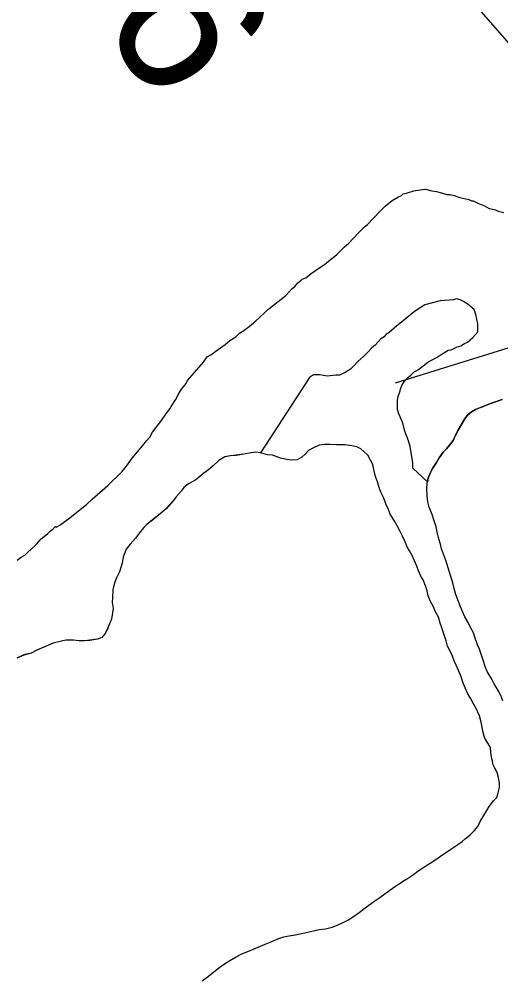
# Model space of a CAD drawing. Extents: x 3161514 to 3199414, y 831166 to 856601.
# Drawn here: x 3193387 to 3193712, y 839102 to 839751 of the extents above; entities that cross this region are included whole.
import ezdxf

# ---------------------------------------------------------------- set-up
doc = ezdxf.new("R2010")
doc.units = 0
for name, color, linetype in [('V-SITE-VEGE', 7, 'Continuous'), ('V-SURV-IDEN', 7, 'Continuous'), ('V-TOPO-SHOR', 7, 'Continuous')]:
    doc.layers.add(name, color=color, linetype=linetype)

msp = doc.modelspace()

# ---------------------------------------------------------------- linework, layer by layer
at = {"layer": 'V-SITE-VEGE'}
for p, q in [((3193645.35, 839631.94), (3193646.43, 839632.99)), ((3193646.43, 839632.99), (3193649.28, 839633.66)), ((3193649.28, 839633.66), (3193653.57, 839635.03)), ((3193653.57, 839635.03), (3193657.84, 839635.69)), ((3193657.84, 839635.69), (3193661.4, 839636)), ((3193661.4, 839636), (3193665.65, 839634.88)), ((3193665.65, 839634.88), (3193668.84, 839634.48)), ((3193668.84, 839634.48), (3193672.39, 839633.72)), ((3193672.39, 839633.72), (3193675.93, 839632.61)), ((3193675.93, 839632.61), (3193678.06, 839632.58)), ((3193678.06, 839632.58), (3193680.9, 839631.84)), ((3193634.24, 839624.61), (3193638.91, 839628.46)), ((3193638.91, 839628.46), (3193643.21, 839630.89)), ((3193643.21, 839630.89), (3193645.35, 839631.94)), ((3193680.9, 839631.84), (3193684.79, 839630.37)), ((3193684.79, 839630.37), (3193690.82, 839629.22)), ((3193690.82, 839629.22), (3193692.58, 839628.13)), ((3193692.58, 839628.13), (3193693.65, 839628.12)), ((3193693.65, 839628.12), (3193696.83, 839626.66)), ((3193696.83, 839626.66), (3193701.43, 839624.82)), ((3193622.35, 839612.32), (3193630.64, 839621.1)), ((3193630.64, 839621.1), (3193634.24, 839624.61)), ((3193701.43, 839624.82), (3193704.6, 839623)), ((3193704.6, 839623), (3193704.96, 839623)), ((3193704.96, 839623), (3193708.86, 839622.24)), ((3193708.86, 839622.24), (3193710.62, 839621.15)), ((3193710.62, 839621.15), (3193714.52, 839620.39)), ((3193609.75, 839599.68), (3193616.23, 839606.71)), ((3193616.23, 839606.71), (3193620.19, 839610.57)), ((3193620.19, 839610.57), (3193622.35, 839612.32)), ((3193601.47, 839591.97), (3193606.51, 839596.88)), ((3193606.51, 839596.88), (3193609.75, 839599.68)), ((3193594.65, 839586.37), (3193601.47, 839591.97)), ((3193584.25, 839579.04), (3193587.12, 839581.13)), ((3193587.12, 839581.13), (3193593.39, 839585.49)), ((3193593.39, 839585.49), (3193594.65, 839586.37)), ((3193575.28, 839572.75), (3193577.43, 839574.5)), ((3193577.43, 839574.5), (3193578.15, 839575.2)), ((3193578.15, 839575.2), (3193580.66, 839576.23)), ((3193580.66, 839576.23), (3193584.25, 839579.04)), ((3193567, 839564.32), (3193571.32, 839568.89)), ((3193571.32, 839568.89), (3193573.12, 839570.29)), ((3193573.12, 839570.29), (3193575.28, 839572.75)), ((3193555.5, 839555.23), (3193567, 839564.32)), ((3193680.36, 839561.32), (3193671.46, 839560.72)), ((3193682.5, 839562), (3193680.36, 839561.32)), ((3193684.98, 839561.26), (3193682.5, 839562)), ((3193687.1, 839560.17), (3193684.98, 839561.26)), ((3193553.34, 839553.12), (3193555.5, 839555.23)), ((3193661.12, 839558.01), (3193655.74, 839554.52)), ((3193671.46, 839560.72), (3193661.12, 839558.01)), ((3193690.97, 839557.62), (3193687.1, 839560.17)), ((3193691.64, 839557.08), (3193690.97, 839557.62)), ((3193694.49, 839554.74), (3193691.64, 839557.08)), ((3193695.52, 839551.52), (3193694.49, 839554.74)), ((3193546.87, 839547.16), (3193549.03, 839549.27)), ((3193549.03, 839549.27), (3193553.34, 839553.12)), ((3193653.95, 839553.48), (3193645.33, 839546.12)), ((3193655.74, 839554.52), (3193653.95, 839553.48)), ((3193696.86, 839545.11), (3193695.52, 839551.52)), ((3193538.61, 839540.51), (3193542.2, 839543.31)), ((3193542.2, 839543.31), (3193546.87, 839547.16)), ((3193642.1, 839543.67), (3193636.71, 839539.12)), ((3193645.33, 839546.12), (3193642.1, 839543.67)), ((3193696.79, 839539.78), (3193696.86, 839545.11)), ((3193529.28, 839533.87), (3193533.22, 839536.31)), ((3193533.22, 839536.31), (3193535.74, 839538.77)), ((3193535.74, 839538.77), (3193538.61, 839540.51)), ((3193633.47, 839536.32), (3193631.32, 839534.92)), ((3193634.92, 839538.08), (3193633.47, 839536.32)), ((3193636.71, 839539.12), (3193634.92, 839538.08)), ((3193689.95, 839532.75), (3193693.54, 839535.91)), ((3193693.54, 839535.91), (3193696.79, 839539.78)), ((3193518.16, 839525.49), (3193526.05, 839531.08)), ((3193526.05, 839531.08), (3193529.28, 839533.87)), ((3193625.2, 839528.96), (3193622.32, 839525.79)), ((3193627.35, 839530.71), (3193625.2, 839528.96)), ((3193631.32, 839534.92), (3193627.35, 839530.71)), ((3193678.86, 839527.56), (3193682.44, 839529.3)), ((3193682.44, 839529.3), (3193685.29, 839530.33)), ((3193685.29, 839530.33), (3193687.8, 839531.72)), ((3193687.8, 839531.72), (3193689.95, 839532.75)), ((3193511.32, 839519.18), (3193513.85, 839522.7)), ((3193513.85, 839522.7), (3193516.36, 839524.08)), ((3193516.36, 839524.08), (3193518.16, 839525.49)), ((3193619.8, 839523.34), (3193615.48, 839519.48)), ((3193622.32, 839525.79), (3193619.8, 839523.34)), ((3193663.11, 839519.23), (3193668.84, 839522.36)), ((3193668.84, 839522.36), (3193673.14, 839525.15)), ((3193673.14, 839525.15), (3193676.72, 839527.24)), ((3193676.72, 839527.24), (3193678.86, 839527.56)), ((3193500.5, 839506.87), (3193511.32, 839519.18)), ((3193612.96, 839516.67), (3193610.8, 839514.57)), ((3193615.48, 839519.48), (3193612.96, 839516.67)), ((3193656.66, 839514.34), (3193663.11, 839519.23)), ((3193585.86, 839510.62), (3193582.99, 839508.88)), ((3193586.22, 839510.61), (3193585.86, 839510.62)), ((3193590.13, 839510.56), (3193586.22, 839510.61)), ((3193595.1, 839509.79), (3193590.13, 839510.56)), ((3193601.15, 839510.42), (3193595.1, 839509.79)), ((3193603.28, 839510.4), (3193601.15, 839510.42)), ((3193607.21, 839512.12), (3193603.28, 839510.4)), ((3193610.8, 839514.57), (3193607.21, 839512.12)), ((3193649.47, 839508.74), (3193651.63, 839510.49)), ((3193651.63, 839510.49), (3193653.79, 839512.6)), ((3193653.79, 839512.6), (3193655.19, 839513.45)), ((3193655.19, 839513.45), (3193656.66, 839514.34)), ((3193496.87, 839501.23), (3193499.76, 839504.75)), ((3193499.76, 839504.75), (3193500.5, 839506.87)), ((3193582.99, 839508.88), (3193549.86, 839457.82)), ((3193644.68, 839500.86), (3193645.49, 839503.46)), ((3193645.49, 839503.46), (3193647.31, 839506.28)), ((3193647.31, 839506.28), (3193649.47, 839508.74)), ((3193492.51, 839493.82), (3193495.06, 839498.41)), ((3193495.06, 839498.41), (3193496.87, 839501.23)), ((3193642.91, 839496.03), (3193644.38, 839499.92)), ((3193644.38, 839499.92), (3193644.68, 839500.86)), ((3193489.61, 839489.24), (3193492.51, 839493.82)), ((3193642.47, 839489.63), (3193642.52, 839493.54)), ((3193642.52, 839493.54), (3193642.91, 839496.03)), ((3193705.48, 839491.22), (3193701.54, 839489.64)), ((3193709.43, 839492.64), (3193705.48, 839491.22)), ((3193713.2, 839493.91), (3193709.43, 839492.64)), ((3193483.09, 839479.72), (3193486.35, 839484.66)), ((3193486.35, 839484.66), (3193488.88, 839487.82)), ((3193488.88, 839487.82), (3193489.61, 839489.24)), ((3193642.44, 839487.15), (3193642.47, 839489.63)), ((3193643.47, 839484.29), (3193642.44, 839487.15)), ((3193645.89, 839478.57), (3193643.47, 839484.29)), ((3193692.49, 839485.66), (3193689.68, 839483.24)), ((3193695.29, 839487.26), (3193692.49, 839485.66)), ((3193698.74, 839488.53), (3193695.29, 839487.26)), ((3193701.54, 839489.64), (3193698.74, 839488.53)), ((3193476.95, 839471.98), (3193483.09, 839479.72)), ((3193647.59, 839472.5), (3193645.89, 839478.57)), ((3193687.67, 839480.16), (3193685.17, 839475.94)), ((3193689.68, 839483.24), (3193687.67, 839480.16)), ((3193475.13, 839468.45), (3193476.95, 839471.98)), ((3193650, 839466.08), (3193647.59, 839472.5)), ((3193683.66, 839473.34), (3193681.82, 839469.77)), ((3193685.17, 839475.94), (3193683.66, 839473.34)), ((3193470.43, 839462.82), (3193472.96, 839465.98)), ((3193472.96, 839465.98), (3193475.13, 839468.45)), ((3193651.01, 839462.15), (3193650, 839466.08)), ((3193680.14, 839466.19), (3193677.81, 839463.11)), ((3193681.82, 839469.77), (3193680.14, 839466.19)), ((3193463.21, 839454.38), (3193470.43, 839462.82)), ((3193542.33, 839457.75), (3193538.73, 839456.98)), ((3193546.59, 839458.35), (3193542.33, 839457.75)), ((3193549.86, 839457.82), (3193546.59, 839458.35)), ((3193653, 839451.11), (3193651.01, 839462.15)), ((3193673.49, 839458.42), (3193670.66, 839454.53)), ((3193675.65, 839460.69), (3193673.49, 839458.42)), ((3193677.81, 839463.11), (3193675.65, 839460.69)), ((3193459.96, 839449.8), (3193463.21, 839454.38)), ((3193521.82, 839452.78), (3193518.01, 839449.06)), ((3193525.94, 839455.18), (3193521.82, 839452.78)), ((3193529.71, 839455.95), (3193525.94, 839455.18)), ((3193533.48, 839456.23), (3193529.71, 839455.95)), ((3193538.73, 839456.98), (3193533.48, 839456.23)), ((3193652.96, 839448.06), (3193653, 839451.11)), ((3193668.99, 839451.45), (3193666.16, 839447.39)), ((3193670.66, 839454.53), (3193668.99, 839451.45)), ((3193446.63, 839435.75), (3193456.34, 839445.22)), ((3193456.34, 839445.22), (3193459.96, 839449.8)), ((3193514.87, 839446.48), (3193511.73, 839444.23)), ((3193518.01, 839449.06), (3193514.87, 839446.48)), ((3193652.96, 839447.55), (3193652.96, 839448.06)), ((3193662.76, 839438.25), (3193652.96, 839447.55)), ((3193664.81, 839444.63), (3193663.29, 839440.72)), ((3193666.16, 839447.39), (3193664.81, 839444.63)), ((3193506.28, 839439.72), (3193501.18, 839437.01)), ((3193511.73, 839444.23), (3193506.28, 839439.72)), ((3193663.29, 839440.72), (3193662.76, 839438.25)), ((3193436.2, 839426.64), (3193446.63, 839435.75)), ((3193496.2, 839432), (3193492.88, 839428.12)), ((3193498.04, 839434.59), (3193496.2, 839432)), ((3193501.18, 839437.01), (3193498.04, 839434.59)), ((3193432.6, 839423.13), (3193436.2, 839426.64)), ((3193490.89, 839425.53), (3193486.08, 839420.19)), ((3193492.88, 839428.12), (3193490.89, 839425.53)), ((3193421.11, 839414.03), (3193432.6, 839423.13)), ((3193486.08, 839420.19), (3193482.1, 839416.64)), ((3193414.29, 839409.14), (3193421.11, 839414.03)), ((3193477.97, 839413.42), (3193473.18, 839409.55)), ((3193482.1, 839416.64), (3193477.97, 839413.42)), ((3193407.84, 839404.96), (3193409.64, 839406.36)), ((3193409.64, 839406.36), (3193411.44, 839408.11)), ((3193411.44, 839408.11), (3193411.79, 839407.75)), ((3193411.79, 839407.75), (3193414.29, 839409.14)), ((3193471.03, 839407.46), (3193468.86, 839404.7)), ((3193473.18, 839409.55), (3193471.03, 839407.46)), ((3193398.85, 839396.54), (3193401.73, 839399.7)), ((3193401.73, 839399.7), (3193406.04, 839403.2)), ((3193406.04, 839403.2), (3193407.84, 839404.96)), ((3193465.37, 839400.17), (3193461.89, 839396.29)), ((3193468.86, 839404.7), (3193465.37, 839400.17)), ((3193392.37, 839390.58), (3193397.41, 839395.14)), ((3193397.41, 839395.14), (3193398.85, 839396.54)), ((3193459.23, 839392.89), (3193457.19, 839387.35)), ((3193461.89, 839396.29), (3193459.23, 839392.89)), ((3193385.55, 839385.33), (3193388.07, 839387.43)), ((3193388.07, 839387.43), (3193390.57, 839388.83)), ((3193390.57, 839388.83), (3193392.37, 839390.58)), ((3193457.19, 839387.35), (3193456.33, 839383.44)), ((3193456.33, 839383.44), (3193454.62, 839377.57)), ((3193452.6, 839373.5), (3193451.25, 839370.09)), ((3193454.62, 839377.57), (3193452.6, 839373.5)), ((3193451.25, 839370.09), (3193450.2, 839365.35)), ((3193450.2, 839365.35), (3193449.81, 839359.96)), ((3193449.81, 839359.96), (3193449.77, 839356.86)), ((3193449.77, 839356.86), (3193450.37, 839352.76)), ((3193450.37, 839352.76), (3193449.3, 839345.41)), ((3193447.95, 839342.32), (3193446.26, 839338.42)), ((3193449.3, 839345.41), (3193447.95, 839342.32)), ((3193444.75, 839335.49), (3193442.76, 839333.06)), ((3193446.26, 839338.42), (3193444.75, 839335.49)), ((3193406.71, 839327.96), (3193398.81, 839324.62)), ((3193409.83, 839329.23), (3193406.71, 839327.96)), ((3193415.41, 839330.63), (3193409.83, 839329.23)), ((3193418.36, 839331.25), (3193415.41, 839330.63)), ((3193423.44, 839331.35), (3193418.36, 839331.25)), ((3193427.03, 839330.97), (3193423.44, 839331.35)), ((3193431.12, 839330.92), (3193427.03, 839330.97)), ((3193434.56, 839331.2), (3193431.12, 839330.92)), ((3193439.8, 839331.96), (3193434.56, 839331.2)), ((3193442.76, 839333.06), (3193439.8, 839331.96)), ((3193389.94, 839321.3), (3193385.17, 839319.07)), ((3193394.86, 839322.55), (3193389.94, 839321.3)), ((3193398.81, 839324.62), (3193394.86, 839322.55))]:
    msp.add_line(p, q, dxfattribs=at)
at = {"layer": 'V-TOPO-SHOR'}
for points in [[(3193487.18, 840089.53), (3193702.94, 839823.65), (3193694.09, 839761.68), (3193818.03, 839620.04), (3193769.34, 839589.05), (3193769.34, 839544.79), (3193640.97, 839504.95)], [(3193713.72, 839290.4), (3193712.3, 839294.02), (3193710.86, 839296.82), (3193709.26, 839299.46), (3193707.66, 839302.26), (3193706.22, 839304.89), (3193703.18, 839310.17), (3193702.07, 839312.96), (3193700.49, 839317.89), (3193699.39, 839321.18), (3193697.97, 839325.28), (3193696.7, 839328.08), (3193695.12, 839332.68), (3193693.86, 839336.3), (3193691.78, 839340.25), (3193690.35, 839343.21), (3193688.11, 839347.16), (3193686.52, 839350.62), (3193685.08, 839353.75), (3193683.82, 839357.36), (3193681.92, 839362.13), (3193680.98, 839365.25), (3193679.89, 839370.01), (3193678.95, 839372.96), (3193677.54, 839378.05), (3193676.12, 839382.49), (3193675.02, 839385.94), (3193673.76, 839389.55), (3193672.33, 839393.01), (3193671.55, 839396.12), (3193670.46, 839399.9), (3193669.68, 839403.34), (3193668.6, 839407.94), (3193667.02, 839412.7), (3193665.92, 839416.15), (3193663.86, 839421.25), (3193663.09, 839424.86), (3193662.65, 839428.79), (3193662.38, 839433.7), (3193662.59, 839437.46), (3193663.29, 839440.72), (3193664.81, 839444.63), (3193666.16, 839447.39), (3193668.99, 839451.45), (3193670.66, 839454.53), (3193673.49, 839458.42), (3193675.65, 839460.69), (3193677.81, 839463.11), (3193680.14, 839466.19), (3193681.82, 839469.77), (3193683.66, 839473.34), (3193685.17, 839475.94), (3193687.67, 839480.16), (3193689.68, 839483.24), (3193692.49, 839485.66), (3193695.29, 839487.26), (3193698.74, 839488.53), (3193701.54, 839489.64), (3193705.48, 839491.22), (3193709.43, 839492.64), (3193713.2, 839493.91)], [(3193706.39, 839251.04), (3193705.63, 839255.46), (3193705.51, 839258.74), (3193702.94, 839262.86), (3193701.34, 839265.66), (3193700.4, 839268.94), (3193699.18, 839275.99), (3193697.93, 839280.1), (3193695.7, 839285.2), (3193693.94, 839288.33), (3193692.18, 839291.62), (3193689.78, 839295.58), (3193688.19, 839299.03), (3193686.92, 839302.32), (3193685.67, 839306.59), (3193684.08, 839310.37), (3193682.17, 839314.49), (3193680.9, 839317.28), (3193679.63, 839320.41), (3193677.88, 839324.36), (3193676.44, 839327.32), (3193675.34, 839330.77), (3193673.93, 839335.53), (3193672.51, 839339.64), (3193671.4, 839342.76), (3193670.31, 839346.86), (3193668.07, 839350.98), (3193666.81, 839353.94), (3193664.73, 839357.9), (3193663.3, 839361.35), (3193662.52, 839364.63), (3193661.42, 839368.08), (3193659.83, 839372.03), (3193658.4, 839374.66), (3193656.81, 839378.12), (3193655.7, 839381.24), (3193654.11, 839384.86), (3193652.52, 839388.64), (3193650.76, 839391.61), (3193649.16, 839394.41), (3193647.73, 839397.86), (3193645.98, 839401.65), (3193644.39, 839404.78), (3193642.31, 839408.56), (3193640.23, 839412.19), (3193637.5, 839416.48), (3193636.4, 839419.6), (3193634.65, 839423.55), (3193633.39, 839427.33), (3193631.31, 839431.28), (3193630.21, 839434.57), (3193628.95, 839438.34), (3193627.68, 839441.96), (3193626.6, 839446.72), (3193625.82, 839450), (3193624.39, 839452.96), (3193622.47, 839456.26), (3193620.04, 839458.58), (3193617.78, 839460.57), (3193615.02, 839461.91), (3193611.59, 839462.61), (3193606.85, 839463.33), (3193601.29, 839463.4), (3193597.04, 839463.61), (3193593.12, 839463.66), (3193589.67, 839463.05), (3193585.4, 839460.98), (3193582.43, 839459.54), (3193580.28, 839457.28), (3193577.79, 839455.02), (3193574.83, 839453.26), (3193570.9, 839452.98), (3193567.63, 839453.35), (3193563.55, 839454.22), (3193558.02, 839456.26), (3193554.75, 839456.63), (3193549.86, 839457.83), (3193546.59, 839458.37), (3193542.33, 839457.77), (3193538.72, 839456.99), (3193533.48, 839456.24), (3193529.71, 839455.96), (3193525.94, 839455.19), (3193521.82, 839452.79), (3193518.01, 839449.08), (3193514.87, 839446.5), (3193511.73, 839444.25), (3193506.28, 839439.74), (3193501.17, 839437.03), (3193498.03, 839434.61), (3193496.2, 839432.02), (3193492.88, 839428.13), (3193490.88, 839425.54), (3193486.07, 839420.2), (3193482.1, 839416.66), (3193477.97, 839413.44), (3193473.18, 839409.57), (3193471.02, 839407.47), (3193468.86, 839404.72), (3193465.37, 839400.18), (3193461.89, 839396.3)], [(3193461.89, 839396.3), (3193459.22, 839392.9), (3193457.19, 839387.36), (3193456.32, 839383.45), (3193454.61, 839377.58), (3193452.6, 839373.52), (3193451.25, 839370.1), (3193450.2, 839365.37), (3193449.81, 839359.98), (3193449.77, 839356.87), (3193450.37, 839352.77), (3193449.3, 839345.42), (3193447.95, 839342.33), (3193446.26, 839338.43), (3193444.75, 839335.5), (3193442.76, 839333.07), (3193439.8, 839331.97), (3193434.56, 839331.22), (3193431.12, 839330.93), (3193427.03, 839330.98), (3193423.44, 839331.36), (3193418.36, 839331.26), (3193415.41, 839330.64), (3193409.83, 839329.24), (3193406.71, 839327.97), (3193398.81, 839324.64), (3193394.86, 839322.56), (3193389.94, 839321.32), (3193385.16, 839319.09)], [(3193710.68, 839228.08), (3193711.54, 839231.67), (3193711.58, 839234.94), (3193710.81, 839238.55), (3193709.87, 839241.83), (3193708.27, 839244.8), (3193707, 839247.59), (3193706.86, 839249.72), (3193706.39, 839251.04)], [(3193510.47, 839101.07), (3193514.77, 839104.29), (3193520.72, 839108.96), (3193525.01, 839112.18), (3193529.3, 839114.74), (3193533.42, 839117.3), (3193537.37, 839119.38), (3193541.48, 839120.96), (3193545.76, 839122.71), (3193549.87, 839124.62), (3193553.16, 839125.88), (3193557.6, 839127.63), (3193562.37, 839129.69), (3193565.65, 839130.8), (3193569.1, 839131.57), (3193573.68, 839132.17), (3193576.64, 839132.95), (3193579.92, 839133.56), (3193583.69, 839134.49), (3193589.6, 839135.73), (3193593.86, 839136.33), (3193598.29, 839137.42), (3193601.41, 839138.52), (3193604.87, 839140.11), (3193608.98, 839142.19), (3193612.77, 839144.59), (3193616.57, 839147.33), (3193620.7, 839150.54), (3193624.67, 839153.44), (3193627.14, 839155.21), (3193630.6, 839157.45), (3193634.07, 839159.86), (3193637.38, 839162.44), (3193640.51, 839164.69), (3193643.15, 839166.45), (3193647.11, 839169.02), (3193649.91, 839170.62), (3193653.38, 839173.03), (3193656.35, 839175.28), (3193661.63, 839178.81), (3193664.6, 839180.58), (3193669.05, 839183.46), (3193672.52, 839186.04), (3193675.65, 839187.96), (3193679.28, 839190.53), (3193683.24, 839193.26), (3193686.22, 839195.35), (3193688.53, 839197.28), (3193691.34, 839199.54), (3193694.32, 839202.45), (3193696.81, 839205.52), (3193698.49, 839208.77), (3193700.5, 839212.18), (3193702.84, 839216.24), (3193704.51, 839218.84), (3193707.5, 839222.72), (3193709.66, 839224.99), (3193710.68, 839228.08)]]:
    msp.add_lwpolyline(points, dxfattribs=at)

# ---------------------------------------------------------------- texts
at = {"layer": 'V-SURV-IDEN'}
msp.add_text('1083+64.6', height=100, rotation=300.41944, dxfattribs=at).set_placement((3193156.06, 840239.23))

doc.saveas('drawing.dxf')
